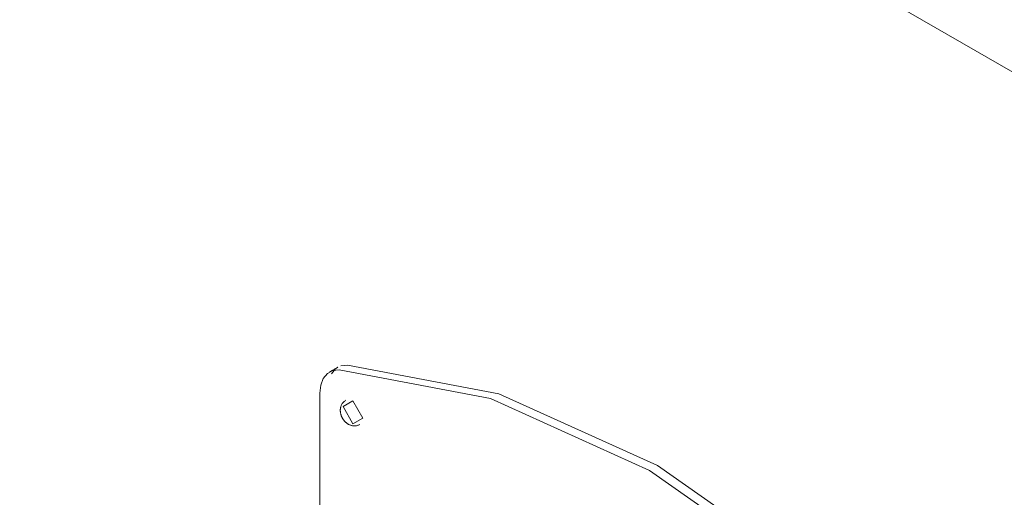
# Model space of a CAD drawing. Header units: metres. Extents: x -54598 to 1827199, y -329446 to -256744.
# Tile 270 of 474: x 202812 to 203023, y -302668 to -302565. Entities that reach past the tile are written whole.
import ezdxf

# ---------------------------------------------------------------- set-up
doc = ezdxf.new("R2010")
doc.units = ezdxf.units.M
doc.layers.add('M-EQPM', color=7, linetype='Continuous', lineweight=20)
doc.styles.add('ISO_1.0', font='isocpeur.ttf')

# ---------------------------------------------------------------- blocks, each defined once
blk = doc.blocks.new('PREXTHERM RSW 1890 - PREXTHERM RSW 1890-566327-aks33')
at = {"layer": 'M-EQPM'}
for p, q in [((25528, -7762.78), (24648.53, -7255.02)), ((25010.21, -7610.79), (25008.44, -7611.81)), ((25010.88, -7610.49), (25012.25, -7610.32)), ((25006.37, -7616.39), (25006.37, -7690.29))]:
    blk.add_line(p, q, dxfattribs=at)
for points in [[(25008.86, -7612.19, 0), (25009.73, -7611.13, 0), (25010.21, -7610.79, 0)], [(25012.25, -7610.32, 0), (25044.76, -7616.49, 0), (25078.85, -7631.9, 0), (25112.94, -7655.85, 0), (25145.45, -7687.23, 0)], [(25010.48, -7611.34, 0), (25009.11, -7611.51, 0), (25007.96, -7612.15, 0), (25007.09, -7613.21, 0), (25006.56, -7614.65, 0), (25006.37, -7616.39, 0)], [(25143.68, -7688.25, 0), (25111.17, -7656.88, 0), (25077.08, -7632.93, 0), (25042.99, -7617.51, 0), (25010.48, -7611.34, 0)], [(25011.94, -7617.87, 0), (25011.81, -7617.96, 0), (25011.68, -7618.05, 0), (25011.55, -7618.15, 0), (25011.44, -7618.26, 0), (25011.34, -7618.37, 0), (25011.24, -7618.49, 0), (25011.16, -7618.61, 0), (25011.08, -7618.73, 0), (25011.02, -7618.85, 0), (25010.96, -7618.98, 0), (25010.91, -7619.1, 0), (25010.87, -7619.22, 0), (25010.83, -7619.33, 0), (25010.8, -7619.45, 0), (25010.78, -7619.56, 0), (25010.76, -7619.68, 0), (25010.75, -7619.78, 0), (25010.74, -7619.89, 0), (25010.74, -7620, 0), (25010.74, -7620.1, 0), (25010.74, -7620.2, 0), (25010.75, -7620.3, 0), (25010.75, -7620.39, 0), (25010.77, -7620.49, 0), (25010.78, -7620.58, 0), (25010.8, -7620.67, 0), (25010.82, -7620.76, 0), (25010.84, -7620.85, 0), (25010.86, -7620.93, 0), (25010.89, -7621.02, 0), (25010.91, -7621.1, 0), (25010.94, -7621.19, 0), (25010.98, -7621.27, 0), (25011.01, -7621.35, 0), (25011.04, -7621.43, 0), (25011.08, -7621.51, 0), (25011.12, -7621.59, 0), (25011.16, -7621.66, 0), (25011.2, -7621.74, 0), (25011.24, -7621.81, 0), (25011.29, -7621.88, 0), (25011.34, -7621.96, 0), (25011.38, -7622.03, 0), (25011.43, -7622.1, 0), (25011.49, -7622.17, 0), (25011.54, -7622.24, 0), (25011.6, -7622.3, 0), (25011.66, -7622.37, 0), (25011.72, -7622.44, 0), (25011.78, -7622.5, 0), (25011.84, -7622.56, 0), (25011.91, -7622.63, 0), (25011.98, -7622.69, 0), (25012.05, -7622.75, 0), (25012.12, -7622.8, 0), (25012.2, -7622.86, 0), (25012.28, -7622.92, 0), (25012.37, -7622.97, 0), (25012.44, -7623.02, 0)], [(25013.44, -7622.92, 0), (25011.32, -7619.24, 0), (25013.44, -7618.02, 0)], [(25013.44, -7618.02, 0), (25015.56, -7621.69, 0), (25013.44, -7622.92, 0)], [(25014.94, -7623.07, 0), (25014.8, -7623.14, 0), (25014.65, -7623.21, 0), (25014.5, -7623.26, 0), (25014.35, -7623.31, 0), (25014.2, -7623.34, 0), (25014.06, -7623.36, 0), (25013.91, -7623.38, 0), (25013.77, -7623.38, 0), (25013.63, -7623.38, 0), (25013.49, -7623.37, 0), (25013.36, -7623.35, 0), (25013.24, -7623.33, 0), (25013.12, -7623.3, 0), (25013, -7623.26, 0), (25012.9, -7623.23, 0), (25012.79, -7623.19, 0), (25012.69, -7623.14, 0), (25012.59, -7623.1, 0), (25012.5, -7623.05, 0), (25012.44, -7623.02, 0)]]:
    blk.add_polyline3d(points, dxfattribs=at)
blk = doc.blocks.new('asfdf')
at = {"layer": 'M-EQPM'}
blk.add_blockref('PREXTHERM RSW 1890 - PREXTHERM RSW 1890-566327-aks33', (412918.36, 91005.12), dxfattribs=at)

msp = doc.modelspace()

# ---------------------------------------------------------------- block references
at = {"color": 5, "lineweight": 30}
msp.add_blockref('asfdf', (-235048.77, -386034.09), dxfattribs=at)

# ---------------------------------------------------------------- texts
at = {"insert": (-31447.28, -294346.07), "char_height": 296.352, "width": 15926.8186, "attachment_point": 1, "style": 'ISO_1.0'}
msp.add_mtext('\\pi6266.79412;ОБЩИЕ УКАЗАНИЯ.\\P\\pi7963.40932;\\P\\pi0; Данный   рабочий  проект выполнен согласно   задания   на  проектирование.\\PКотельная блочная  {\\C7;1100Гн} предназначена для снабжения теплом .\\P Расчетная температура наружного воздуха tнар.= -14°С.\\P Котельная блочная транспортабельная автоматизированная  {\\C7;1100Гн} производительностью 1.200 МВт смонтирована на прочной раме и поставляется в 100% заводской готовности.\\P Теплоснабжение осуществляется по открытой схеме по температурному графику 90-70°С (2-х трубная система).\\P Котельная комплектуется 2 водогрейными  автоматизированными  котлами  {\\fISOCPEUR|b0|i0|c238|p34;1} котел {\\C0;КВа-0,58\\C7;Гн}.  Котел  оборудован газовыми  горелками.\\PРасход газа на {\\fISOCPEUR|b0|i0|c238|p34;1} котел  {\\C0;КВа-0,46\\C7;Гн}.        -56.8 м3/ч.\\P Внутри блочной котельной располагаются водоподготовительная система, сетевые циркуляционные насосы,  а также электрооборудование, КИП и А (щиты управления, входные распределительные устройства, пульты управления и другое вспомогательное оборудование.\\P Дымовые трубы  поставляются  заводом-изготовителем.\\P Котельная  II  степени  огнестойкости.', dxfattribs=at)

doc.saveas('drawing.dxf')
